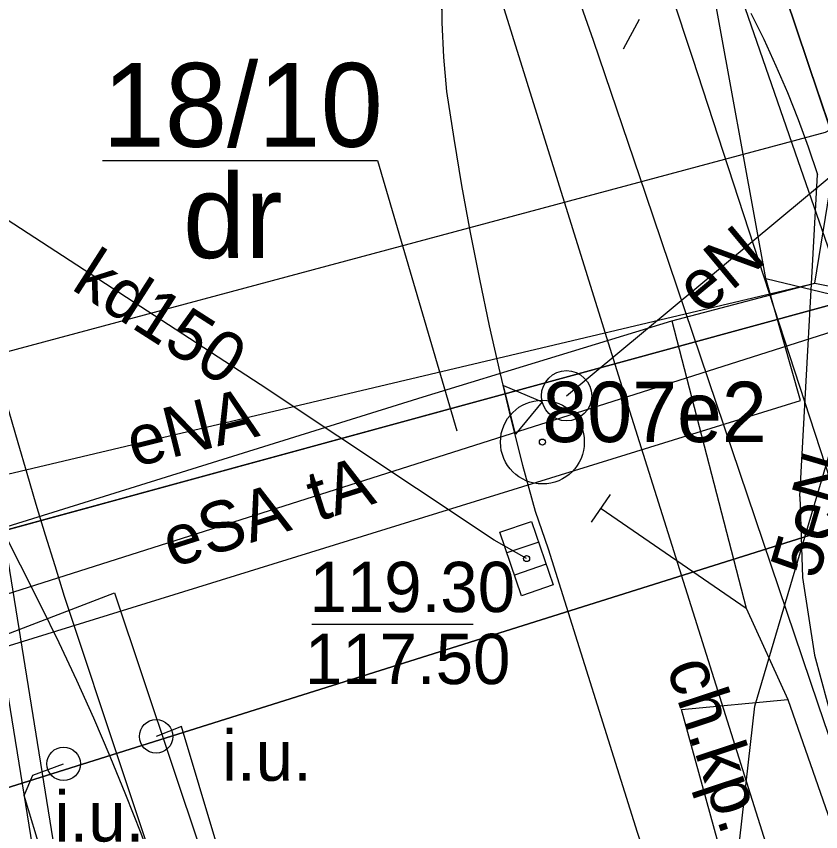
# Model space of a CAD drawing. Extents: x 6432121 to 6432331, y 5662538 to 5662686.
# Drawn here: x 6432253.79 to 6432265.79, y 5662637.67 to 5662649.83 of the extents above; entities that cross this region are included whole.
import ezdxf

# ---------------------------------------------------------------- set-up
doc = ezdxf.new("R2010")
doc.units = 0
for name, color, linetype in [('Warstwa 1', 7, 'Continuous'), ('Warstwa 10', 7, 'Continuous'), ('Warstwa 11', 7, 'Continuous'), ('Warstwa 12', 7, 'Continuous'), ('Warstwa 13', 7, 'Continuous'), ('Warstwa 14', 7, 'Continuous'), ('Warstwa 15', 7, 'Continuous'), ('Warstwa 2', 7, 'Continuous'), ('Warstwa 20', 7, 'Continuous'), ('Warstwa 24', 7, 'Continuous'), ('Warstwa 3', 7, 'Continuous'), ('Warstwa 37', 7, 'Continuous'), ('Warstwa 4', 7, 'Continuous'), ('Warstwa 40', 7, 'Continuous'), ('Warstwa 6', 7, 'Continuous'), ('Warstwa 61', 7, 'Continuous'), ('Warstwa 8', 7, 'Continuous'), ('Warstwa 9', 7, 'Continuous')]:
    doc.layers.add(name, color=color, linetype=linetype)

msp = doc.modelspace()

# ---------------------------------------------------------------- linework, layer by layer
at = {"layer": 'Warstwa 1'}
for p, q in [((6432263.798, 5662654.493), (6432266.742, 5662645.747)), ((6432263.798, 5662654.493), (6432266.742, 5662645.747)), ((6432245.39, 5662639.916), (6432266.742, 5662645.747)), ((6432245.39, 5662639.916), (6432266.742, 5662645.747)), ((6432246.69, 5662636.13), (6432267.75, 5662642.76)), ((6432246.69, 5662636.13), (6432267.75, 5662642.76))]:
    msp.add_line(p, q, dxfattribs=at)
at = {"layer": 'Warstwa 10'}
msp.add_lwpolyline([(6432272.61, 5662647.24), (6432246.23, 5662638.85)], dxfattribs=at)
at = {"layer": 'Warstwa 12'}
for points in [[(6432245.267, 5662641.347), (6432245.28, 5662642.1), (6432247.25, 5662643.11), (6432265.86, 5662648.1), (6432266.37, 5662648.378), (6432266.59, 5662649.17), (6432271.25, 5662654.27), (6432275.48, 5662659.44), (6432277.44, 5662662.33), (6432277.171, 5662662.956), (6432277.15, 5662663.67), (6432276.74, 5662675.57), (6432276.54, 5662676.118), (6432276.69, 5662676.8), (6432276.108, 5662681.053)], [(6432245.267, 5662641.347), (6432245.28, 5662642.1), (6432247.25, 5662643.11), (6432265.86, 5662648.1), (6432266.37, 5662648.378), (6432266.59, 5662649.17), (6432271.25, 5662654.27), (6432275.48, 5662659.44), (6432277.44, 5662662.33), (6432277.171, 5662662.956), (6432276.74, 5662675.57), (6432276.54, 5662676.118), (6432276.69, 5662676.8), (6432276.108, 5662681.053)], [(6432259.267, 5662681.053), (6432259.329, 5662671.143), (6432259.331, 5662662.919), (6432260.078, 5662660.682), (6432263.877, 5662649.208), (6432267.527, 5662638.022), (6432271.438, 5662626.054), (6432273.548, 5662619.652), (6432276.516, 5662610.473), (6432279.664, 5662600.926), (6432282.613, 5662591.736), (6432284.976, 5662585.268), (6432286.395, 5662580.459), (6432288.268, 5662574.665)], [(6432288.269, 5662573.47), (6432290.18, 5662576.365), (6432289.651, 5662577.89), (6432283.657, 5662595.089), (6432278.636, 5662609.529), (6432275.228, 5662619.384), (6432273.259, 5662625.008), (6432269.06, 5662637.307), (6432265.455, 5662647.676), (6432262.131, 5662657.28), (6432261.494, 5662659.216), (6432262.228, 5662660.626), (6432262.598, 5662661.472), (6432263.21, 5662662.431), (6432263.592, 5662662.793), (6432265.636, 5662665.038), (6432264.282, 5662671.637), (6432263.631, 5662675.181), (6432263.032, 5662678.117), (6432262.911, 5662681.053)], [(6432251.161, 5662678.636), (6432251.195, 5662678.505), (6432250.722, 5662667.538), (6432250.449, 5662664.161), (6432250.95, 5662660.785), (6432251.946, 5662652.429), (6432252.859, 5662647.409), (6432253.435, 5662643.141), (6432255.033, 5662633.254), (6432255.483, 5662630.016), (6432258.492, 5662620.223), (6432259.57, 5662616.642), (6432259.85, 5662615.749), (6432260.538, 5662613.47), (6432262.28, 5662607.688), (6432262.524, 5662606.965), (6432264.736, 5662599.765)], [(6432258.356, 5662662.998), (6432258.39, 5662658.398), (6432260.508, 5662651.738), (6432262.768, 5662644.481), (6432265.197, 5662636.781), (6432267.384, 5662629.75), (6432269.748, 5662622.257), (6432272.462, 5662613.493), (6432273.441, 5662610.386), (6432276.081, 5662601.737), (6432278.642, 5662593.628), (6432281.263, 5662585.188), (6432283.543, 5662577.76), (6432283.852, 5662577.022), (6432284.284, 5662575.255)], [(6432261.338, 5662662.021), (6432260.831, 5662661.256), (6432261.33, 5662655.003), (6432261.566, 5662651.833), (6432262.397, 5662649.473), (6432263.18, 5662647.177), (6432265.745, 5662639.575), (6432268.331, 5662631.988), (6432271.28, 5662623.264), (6432274.385, 5662614.242), (6432277.778, 5662604.216), (6432280.796, 5662595.387), (6432284.518, 5662584.444), (6432287.071, 5662576.95), (6432288.269, 5662573.47)], [(6432264.97, 5662645.92), (6432264.12, 5662650.59)], [(6432262, 5662644.17), (6432266.33, 5662647.77), (6432266.37, 5662648.378)], [(6432264.48, 5662636.66), (6432264.52, 5662636.99), (6432264.81, 5662639.54), (6432266.05, 5662643.74), (6432265.984, 5662647.596), (6432266.37, 5662648.378)], [(6432265.703, 5662645.849), (6432265.984, 5662647.596), (6432266.37, 5662648.378)], [(6432178.74, 5662628.37), (6432200.37, 5662634.75), (6432206.97, 5662636.63), (6432221.29, 5662640.54), (6432232.17, 5662643.77), (6432238.49, 5662646.33), (6432240.86, 5662647.51), (6432243.86, 5662639.62), (6432246.18, 5662638.12), (6432265.49, 5662644.1), (6432264.97, 5662645.92)], [(6432261.405, 5662641.742), (6432260.919, 5662642.019), (6432257.433, 5662644.338), (6432253.539, 5662646.868), (6432252.834, 5662647.268), (6432252.543, 5662647.359)], [(6432272.61, 5662647.24), (6432246.23, 5662638.85)], [(6432264.97, 5662645.92), (6432267.88, 5662645.22), (6432268.52, 5662643.06), (6432272.96, 5662628.57), (6432271.93, 5662628.2)], [(6432245.267, 5662641.347), (6432246.071, 5662641.204), (6432265.703, 5662645.849)], [(6432263.572, 5662645.286), (6432265.703, 5662645.849)], [(6432265.703, 5662645.849), (6432267.84, 5662645.422), (6432268.419, 5662643.844), (6432270.537, 5662637.253), (6432273.378, 5662628.56)], [(6432244.181, 5662639.26), (6432247.309, 5662640.221), (6432252.89, 5662641.981), (6432259.86, 5662644.154), (6432263.572, 5662645.286)], [(6432263.572, 5662645.286), (6432264.678, 5662641.002)], [(6432262.516, 5662642.49), (6432264.678, 5662641.002)], [(6432264.678, 5662641.002), (6432265.301, 5662639.638)], [(6432263.716, 5662639.493), (6432265.301, 5662639.638)], [(6432265.301, 5662639.638), (6432266.569, 5662636.005), (6432268.23, 5662630.953)], [(6432264.48, 5662636.66), (6432264.41, 5662636.96), (6432263.716, 5662639.493)], [(6432256.35, 5662635.32), (6432257.31, 5662635.72), (6432256.26, 5662639.24), (6432255.88, 5662639.09)], [(6432254.46, 5662636.4), (6432253.91, 5662638.21), (6432254.04, 5662638.51), (6432254.5, 5662638.68)]]:
    msp.add_lwpolyline(points, dxfattribs=at)
at = {"layer": 'Warstwa 14'}
msp.add_line((6432258.202, 5662640.766), (6432260.608, 5662640.766), dxfattribs=at)
msp.add_circle((6432261.405, 5662641.742), 0.045, dxfattribs=at)
msp.add_circle((6432261.405, 5662641.742), 0.045, dxfattribs=at)
at = {"layer": 'Warstwa 15'}
msp.add_lwpolyline([(6432255.079, 5662647.679), (6432259.183, 5662647.679), (6432260.363, 5662643.65)], dxfattribs=at)
at = {"layer": 'Warstwa 2'}
msp.add_lwpolyline([(6432255.079, 5662647.679), (6432259.183, 5662647.679), (6432260.363, 5662643.65)], dxfattribs=at)
at = {"layer": 'Warstwa 20'}
msp.add_line((6432262.374, 5662642.284), (6432262.658, 5662642.696), dxfattribs=at)
at = {"layer": 'Warstwa 24'}
for centre in [(6432255.88, 5662639.09), (6432254.5, 5662638.68)]:
    msp.add_circle(centre, 0.25, dxfattribs=at)
at = {"layer": 'Warstwa 3'}
for radius in [0.625, 0.045]:
    msp.add_circle((6432261.64, 5662643.48), radius, dxfattribs=at)
at = {"layer": 'Warstwa 37'}
for points in [[(6432252.027, 5662650.548), (6432252.197, 5662649.798), (6432252.37, 5662649.049), (6432252.548, 5662648.301), (6432252.73, 5662647.555), (6432252.916, 5662646.809), (6432253.106, 5662646.064), (6432253.3, 5662645.32), (6432253.426, 5662644.858), (6432253.554, 5662644.396), (6432253.685, 5662643.935), (6432253.817, 5662643.474), (6432253.952, 5662643.014), (6432254.088, 5662642.555), (6432254.227, 5662642.096), (6432254.367, 5662641.638), (6432254.51, 5662641.18), (6432256.27, 5662635.89), (6432257.45, 5662632.38), (6432259.09, 5662627.49)], [(6432256.27, 5662635.89), (6432256.075, 5662636.478), (6432255.87, 5662637.062), (6432255.655, 5662637.642), (6432255.43, 5662638.219), (6432255.196, 5662638.792), (6432254.951, 5662639.36), (6432254.697, 5662639.925), (6432254.433, 5662640.485), (6432254.16, 5662641.04), (6432252.94, 5662643.46), (6432251.27, 5662646.32), (6432249.14, 5662649.35), (6432248.723, 5662649.876)]]:
    msp.add_lwpolyline(points, dxfattribs=at)
at = {"layer": 'Warstwa 4'}
for p, q in [((6432261.585, 5662641.989), (6432261.112, 5662641.827)), ((6432261.698, 5662641.657), (6432261.225, 5662641.495))]:
    msp.add_line(p, q, dxfattribs=at)
msp.add_lwpolyline([(6432263.082, 5662649.781), (6432262.844, 5662649.341)], dxfattribs=at)
msp.add_lwpolyline([(6432261.48, 5662642.296), (6432261.803, 5662641.35), (6432261.33, 5662641.188), (6432261.007, 5662642.134)], close=True, dxfattribs=at)
at = {"layer": 'Warstwa 40'}
msp.add_lwpolyline([(6432261.636, 5662644.081), (6432261.239, 5662643.598), (6432261.061, 5662644.326)], close=True, dxfattribs=at)
msp.add_circle((6432262, 5662644.17), 0.375, dxfattribs=at)
at = {"layer": 'Warstwa 6'}
for points in [[(6432241.262, 5662681.053), (6432241.262, 5662679.658), (6432244.087, 5662648.722), (6432245.39, 5662639.916), (6432266.742, 5662645.747), (6432263.798, 5662654.493), (6432266.973, 5662662.325), (6432263.799, 5662681.053)], [(6432260.134, 5662650.254), (6432260.138, 5662649.738), (6432260.163, 5662649.223), (6432260.21, 5662648.71), (6432260.318, 5662648.007), (6432260.436, 5662647.305), (6432260.563, 5662646.606), (6432260.7, 5662645.908), (6432260.847, 5662645.212), (6432261.003, 5662644.518), (6432261.169, 5662643.826), (6432261.345, 5662643.137), (6432261.53, 5662642.45)], [(6432295.199, 5662556.053), (6432289.811, 5662577.223), (6432287.64, 5662583.69), (6432267.75, 5662642.76), (6432246.69, 5662636.13), (6432263.163, 5662588.197), (6432269.007, 5662560.534), (6432269.756, 5662556.053)], [(6432261.53, 5662642.45), (6432261.725, 5662641.888), (6432263.054, 5662637.661), (6432266.526, 5662627.159), (6432271.921, 5662611.052), (6432274.366, 5662604.334), (6432277.03, 5662595.697), (6432280.318, 5662586.138), (6432281.64, 5662582.902)]]:
    msp.add_lwpolyline(points, dxfattribs=at)
for points in [[(6432266.973, 5662662.325), (6432263.798, 5662654.493), (6432266.742, 5662645.747), (6432268.232, 5662654.789), (6432301.273, 5662669.629)], [(6432245.39, 5662639.916), (6432246.69, 5662636.13), (6432267.75, 5662642.76), (6432266.742, 5662645.747)]]:
    msp.add_lwpolyline(points, close=True, dxfattribs=at)
at = {"layer": 'Warstwa 61'}
msp.add_lwpolyline([(6432250.819, 5662681.053), (6432250.821, 5662679.711), (6432250.716, 5662679.086), (6432250.873, 5662678.472), (6432250.403, 5662667.558), (6432250.127, 5662664.15), (6432250.633, 5662660.743), (6432251.629, 5662652.381), (6432252.543, 5662647.359), (6432253.118, 5662643.094), (6432254.717, 5662633.206), (6432255.17, 5662629.947), (6432255.2, 5662629.93), (6432258.186, 5662620.13), (6432259.264, 5662616.548), (6432259.544, 5662615.655), (6432260.232, 5662613.378), (6432261.975, 5662607.591), (6432262.219, 5662606.867), (6432264.43, 5662599.671)], dxfattribs=at)
at = {"layer": 'Warstwa 8'}
for p, q in [((6432260.134, 5662650.254), (6432260.138, 5662649.738)), ((6432260.138, 5662649.738), (6432260.163, 5662649.223)), ((6432260.163, 5662649.223), (6432260.21, 5662648.71)), ((6432260.21, 5662648.71), (6432260.318, 5662648.007)), ((6432260.318, 5662648.007), (6432260.436, 5662647.305)), ((6432260.436, 5662647.305), (6432260.563, 5662646.606)), ((6432260.563, 5662646.606), (6432260.7, 5662645.908)), ((6432260.7, 5662645.908), (6432260.847, 5662645.212)), ((6432260.847, 5662645.212), (6432261.003, 5662644.518)), ((6432261.003, 5662644.518), (6432261.169, 5662643.826)), ((6432261.169, 5662643.826), (6432261.345, 5662643.137)), ((6432261.345, 5662643.137), (6432261.53, 5662642.45)), ((6432261.53, 5662642.45), (6432261.725, 5662641.888)), ((6432261.725, 5662641.888), (6432263.054, 5662637.661)), ((6432249.876, 5662639.171), (6432255.26, 5662641.23)), ((6432249.876, 5662639.171), (6432255.26, 5662641.23)), ((6432255.26, 5662641.23), (6432258.47, 5662631.63)), ((6432255.26, 5662641.23), (6432258.47, 5662631.63))]:
    msp.add_line(p, q, dxfattribs=at)
for points in [[(6432245.28, 5662642.1), (6432247.25, 5662643.11), (6432265.86, 5662648.1)], [(6432246.18, 5662638.12), (6432265.49, 5662644.1)]]:
    msp.add_lwpolyline(points, dxfattribs=at)
at = {"layer": 'Warstwa 9'}
for p, q in [((6432260.134, 5662650.254), (6432260.138, 5662649.738)), ((6432264.746, 5662649.878), (6432264.94, 5662649.489)), ((6432264.746, 5662649.878), (6432264.94, 5662649.489)), ((6432260.138, 5662649.738), (6432260.163, 5662649.223)), ((6432264.94, 5662649.489), (6432265.123, 5662649.094)), ((6432264.94, 5662649.489), (6432265.123, 5662649.094)), ((6432260.163, 5662649.223), (6432260.21, 5662648.71)), ((6432265.123, 5662649.094), (6432265.294, 5662648.695)), ((6432265.123, 5662649.094), (6432265.294, 5662648.695)), ((6432260.21, 5662648.71), (6432260.318, 5662648.007)), ((6432265.294, 5662648.695), (6432265.454, 5662648.291)), ((6432265.294, 5662648.695), (6432265.454, 5662648.291)), ((6432265.454, 5662648.291), (6432265.603, 5662647.883)), ((6432265.454, 5662648.291), (6432265.603, 5662647.883)), ((6432260.318, 5662648.007), (6432260.436, 5662647.305)), ((6432265.603, 5662647.883), (6432265.74, 5662647.47)), ((6432265.603, 5662647.883), (6432265.74, 5662647.47)), ((6432265.48, 5662642.67), (6432265.74, 5662647.47)), ((6432265.48, 5662642.67), (6432265.74, 5662647.47)), ((6432260.436, 5662647.305), (6432260.563, 5662646.606)), ((6432260.563, 5662646.606), (6432260.7, 5662645.908)), ((6432260.7, 5662645.908), (6432260.847, 5662645.212)), ((6432260.847, 5662645.212), (6432261.003, 5662644.518)), ((6432261.003, 5662644.518), (6432261.169, 5662643.826)), ((6432261.169, 5662643.826), (6432261.345, 5662643.137)), ((6432261.345, 5662643.137), (6432261.53, 5662642.45)), ((6432265.48, 5662642.67), (6432265.52, 5662641.46)), ((6432265.48, 5662642.67), (6432265.52, 5662641.46)), ((6432261.53, 5662642.45), (6432261.725, 5662641.888)), ((6432261.725, 5662641.888), (6432263.054, 5662637.661)), ((6432265.52, 5662641.46), (6432265.7, 5662640.3)), ((6432265.52, 5662641.46), (6432265.7, 5662640.3)), ((6432265.7, 5662640.3), (6432266.35, 5662637.88)), ((6432265.7, 5662640.3), (6432266.35, 5662637.88))]:
    msp.add_line(p, q, dxfattribs=at)

# ---------------------------------------------------------------- texts
at = {"layer": 'Warstwa 11'}
msp.add_text('eSA', height=0.75, rotation=17.6414, dxfattribs=at).set_placement((6432256.119, 5662641.601))
at = {"layer": 'Warstwa 13'}
for s, rotation, p in [('eN', 39.7404, (6432264.024, 5662645.365)), ('kd150', 327.3938, (6432254.595, 5662645.77)), ('eNA', 14.0088, (6432255.55, 5662643.103)), ('5eN', 73.5506, (6432265.743, 5662641.412)), ('tA', 17.6414, (6432258.281, 5662642.289))]:
    msp.add_text(s, height=0.75, rotation=rotation, dxfattribs=at).set_placement(p)
at = {"layer": 'Warstwa 14'}
msp.add_text('117.50', height=0.75, dxfattribs=at).set_placement((6432258.096, 5662639.87))
at = {"layer": 'Warstwa 15'}
for s, height, p in [('18/10', 1.25, (6432255.079, 5662647.884)), ('119.30', 0.75, (6432258.166, 5662640.944))]:
    msp.add_text(s, height=height, dxfattribs=at).set_placement(p)
at = {"layer": 'Warstwa 2'}
msp.add_text('dr', height=1.25, dxfattribs=at).set_placement((6432256.28, 5662646.225))
at = {"layer": 'Warstwa 24'}
for p in [(6432256.863, 5662638.428), (6432254.366, 5662637.522)]:
    msp.add_text('i.u.', height=0.75, dxfattribs=at).set_placement(p)
at = {"layer": 'Warstwa 4'}
msp.add_text('807e2', height=0.9, dxfattribs=at).set_placement((6432261.64, 5662643.48))
at = {"layer": 'Warstwa 9'}
msp.add_text('ch.kp.', height=0.75, rotation=288.2952, dxfattribs=at).set_placement((6432263.486, 5662640.13))

doc.saveas('drawing.dxf')
